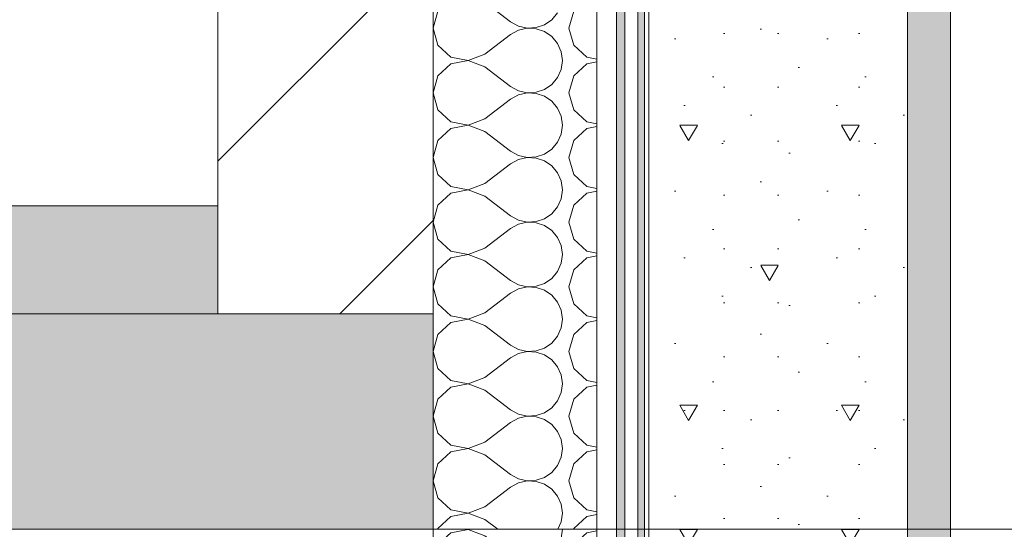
# Model space of a CAD drawing. Header units: millimetres. Extents: x -7244646 to -5701154, y 5723682 to 6071635.
# Tile 360 of 656: x -6357556 to -6356643, y 5768759 to 5769232. Entities that reach past the tile are written whole.
import ezdxf

# ---------------------------------------------------------------- set-up
doc = ezdxf.new("R2010")
doc.units = ezdxf.units.MM
doc.header["$MEASUREMENT"] = 0
doc.set_wipeout_variables(frame=1)
doc.linetypes.add('Wipeout_Contour', pattern=[1000, 0, -1000])
for name, color, linetype, lineweight in [('0_Ном._пера__1', 7, 'Continuous', 0), ('0_Ном._пера__120', 7, 'Continuous', 0), ('0_Ном._пера__141', 7, 'Continuous', 5), ('0_Ном._пера__2', 8, 'Continuous', 15), ('0_Ном._пера__21', 7, 'Continuous', 5)]:
    doc.layers.add(name, color=color, linetype=linetype, lineweight=lineweight)
doc.layers.add('0_Ном._пера__166', color=7, linetype='Continuous', lineweight=5, true_color=0x97cbff)

# ---------------------------------------------------------------- blocks, each defined once
blk = doc.blocks.new('*X258', base_point=(-7387333.12, 5739809.18))
at = {"layer": '0_Ном._пера__1', "color": 7, "linetype": 'Continuous', "lineweight": 0}
for p, q in [((-6357140.06, 5768759.06), (-6357156.17, 5768756.01)), ((-6357124.75, 5768753.18), (-6357140.06, 5768759.06)), ((-6357053.89, 5768750.98), (-6357052.75, 5768759.18)), ((-6357156.17, 5768756.01), (-6357168.27, 5768744.95)), ((-6357124.75, 5768753.18), (-6357100.75, 5768735.18)), ((-6357057.23, 5768743.41), (-6357053.89, 5768750.98)), ((-6357030.17, 5768756.01), (-6357042.27, 5768744.95)), ((-6357020.66, 5768757.81), (-6357030.17, 5768756.01)), ((-6357168.27, 5768744.95), (-6357172.75, 5768729.18)), ((-6357062.51, 5768737.03), (-6357057.23, 5768743.41)), ((-6357042.27, 5768744.95), (-6357046.75, 5768729.18)), ((-6357100.75, 5768735.18), (-6357093.51, 5768731.17)), ((-6357077.18, 5768729.7), (-6357069.34, 5768732.35)), ((-6357069.34, 5768732.35), (-6357062.51, 5768737.03)), ((-6357172.75, 5768729.18), (-6357168.27, 5768713.41)), ((-6357124.75, 5768705.18), (-6357100.75, 5768723.18)), ((-6357093.51, 5768727.19), (-6357100.75, 5768723.18)), ((-6357093.51, 5768731.17), (-6357085.45, 5768729.3)), ((-6357085.45, 5768729.06), (-6357093.51, 5768727.19)), ((-6357085.45, 5768729.3), (-6357077.18, 5768729.7)), ((-6357077.18, 5768728.66), (-6357085.45, 5768729.06)), ((-6357069.34, 5768726.01), (-6357077.18, 5768728.66)), ((-6357062.51, 5768721.33), (-6357069.34, 5768726.01)), ((-6357046.75, 5768729.18), (-6357042.27, 5768713.41)), ((-6357168.27, 5768713.41), (-6357156.17, 5768702.35)), ((-6357057.23, 5768714.95), (-6357062.51, 5768721.33)), ((-6357053.89, 5768707.38), (-6357057.23, 5768714.95)), ((-6357042.27, 5768713.41), (-6357030.17, 5768702.35)), ((-6357140.06, 5768699.3), (-6357124.75, 5768705.18)), ((-6357052.75, 5768699.18), (-6357053.89, 5768707.38)), ((-6357156.17, 5768696.01), (-6357168.27, 5768684.95)), ((-6357156.17, 5768702.35), (-6357140.06, 5768699.3)), ((-6357140.06, 5768699.06), (-6357156.17, 5768696.01)), ((-6357124.75, 5768693.18), (-6357140.06, 5768699.06)), ((-6357053.89, 5768690.98), (-6357052.75, 5768699.18)), ((-6357030.17, 5768696.01), (-6357042.27, 5768684.95)), ((-6357030.17, 5768702.35), (-6357020.66, 5768700.55)), ((-6357020.66, 5768697.81), (-6357030.17, 5768696.01)), ((-6357124.75, 5768693.18), (-6357100.75, 5768675.18)), ((-6357057.23, 5768683.41), (-6357053.89, 5768690.98)), ((-6357168.27, 5768684.95), (-6357172.75, 5768669.18)), ((-6357069.34, 5768672.35), (-6357062.51, 5768677.03)), ((-6357062.51, 5768677.03), (-6357057.23, 5768683.41)), ((-6357042.27, 5768684.95), (-6357046.75, 5768669.18)), ((-6357172.75, 5768669.18), (-6357168.27, 5768653.41)), ((-6357100.75, 5768675.18), (-6357093.51, 5768671.17)), ((-6357093.51, 5768671.17), (-6357085.45, 5768669.3)), ((-6357085.45, 5768669.06), (-6357093.51, 5768667.19)), ((-6357085.45, 5768669.3), (-6357077.18, 5768669.7)), ((-6357077.18, 5768668.66), (-6357085.45, 5768669.06)), ((-6357077.18, 5768669.7), (-6357069.34, 5768672.35)), ((-6357069.34, 5768666.01), (-6357077.18, 5768668.66)), ((-6357046.75, 5768669.18), (-6357042.27, 5768653.41)), ((-6357124.75, 5768645.18), (-6357100.75, 5768663.18)), ((-6357093.51, 5768667.19), (-6357100.75, 5768663.18)), ((-6357062.51, 5768661.33), (-6357069.34, 5768666.01)), ((-6357057.23, 5768654.95), (-6357062.51, 5768661.33)), ((-6357168.27, 5768653.41), (-6357156.17, 5768642.35)), ((-6357053.89, 5768647.38), (-6357057.23, 5768654.95)), ((-6357042.27, 5768653.41), (-6357030.17, 5768642.35)), ((-6357156.17, 5768642.35), (-6357140.06, 5768639.3)), ((-6357140.06, 5768639.3), (-6357124.75, 5768645.18)), ((-6357052.75, 5768639.18), (-6357053.89, 5768647.38)), ((-6357030.17, 5768642.35), (-6357020.66, 5768640.55)), ((-6357156.17, 5768636.01), (-6357168.27, 5768624.95)), ((-6357140.06, 5768639.06), (-6357156.17, 5768636.01)), ((-6357124.75, 5768633.18), (-6357140.06, 5768639.06)), ((-6357124.75, 5768633.18), (-6357100.75, 5768615.18)), ((-6357057.23, 5768623.41), (-6357053.89, 5768630.98)), ((-6357053.89, 5768630.98), (-6357052.75, 5768639.18)), ((-6357030.17, 5768636.01), (-6357042.27, 5768624.95)), ((-6357020.66, 5768637.81), (-6357030.17, 5768636.01)), ((-6357168.27, 5768624.95), (-6357172.75, 5768609.18)), ((-6357062.51, 5768617.03), (-6357057.23, 5768623.41)), ((-6357042.27, 5768624.95), (-6357046.75, 5768609.18)), ((-6357100.75, 5768615.18), (-6357093.51, 5768611.17)), ((-6357069.34, 5768612.35), (-6357062.51, 5768617.03)), ((-6357172.75, 5768609.18), (-6357168.27, 5768593.41)), ((-6357093.51, 5768607.19), (-6357100.75, 5768603.18)), ((-6357093.51, 5768611.17), (-6357085.45, 5768609.3)), ((-6357085.45, 5768609.06), (-6357093.51, 5768607.19)), ((-6357085.45, 5768609.3), (-6357077.18, 5768609.7)), ((-6357077.18, 5768608.66), (-6357085.45, 5768609.06)), ((-6357077.18, 5768609.7), (-6357069.34, 5768612.35)), ((-6357069.34, 5768606.01), (-6357077.18, 5768608.66)), ((-6357062.51, 5768601.33), (-6357069.34, 5768606.01)), ((-6357046.75, 5768609.18), (-6357042.27, 5768593.41)), ((-6357124.75, 5768585.18), (-6357100.75, 5768603.18)), ((-6357057.23, 5768594.95), (-6357062.51, 5768601.33)), ((-6357053.89, 5768587.38), (-6357057.23, 5768594.95)), ((-6357168.27, 5768593.41), (-6357156.17, 5768582.35)), ((-6357140.06, 5768579.3), (-6357124.75, 5768585.18)), ((-6357052.75, 5768579.18), (-6357053.89, 5768587.38)), ((-6357042.27, 5768593.41), (-6357030.17, 5768582.35)), ((-6357156.17, 5768576.01), (-6357168.27, 5768564.95)), ((-6357156.17, 5768582.35), (-6357140.06, 5768579.3)), ((-6357140.06, 5768579.06), (-6357156.17, 5768576.01)), ((-6357124.75, 5768573.18), (-6357140.06, 5768579.06)), ((-6357053.89, 5768570.98), (-6357052.75, 5768579.18)), ((-6357030.17, 5768576.01), (-6357042.27, 5768564.95)), ((-6357030.17, 5768582.35), (-6357020.66, 5768580.55)), ((-6357020.66, 5768577.81), (-6357030.17, 5768576.01)), ((-6357124.75, 5768573.18), (-6357100.75, 5768555.18)), ((-6357057.23, 5768563.41), (-6357053.89, 5768570.98)), ((-6357168.27, 5768564.95), (-6357172.75, 5768549.18)), ((-6357062.51, 5768557.03), (-6357057.23, 5768563.41)), ((-6357042.27, 5768564.95), (-6357046.75, 5768549.18)), ((-6357172.75, 5768549.18), (-6357168.27, 5768533.41)), ((-6357100.75, 5768555.18), (-6357093.51, 5768551.17)), ((-6357093.51, 5768551.17), (-6357085.45, 5768549.3)), ((-6357085.45, 5768549.06), (-6357093.51, 5768547.19)), ((-6357085.45, 5768549.3), (-6357077.18, 5768549.7)), ((-6357077.18, 5768548.66), (-6357085.45, 5768549.06)), ((-6357077.18, 5768549.7), (-6357069.34, 5768552.35)), ((-6357069.34, 5768546.01), (-6357077.18, 5768548.66)), ((-6357069.34, 5768552.35), (-6357062.51, 5768557.03)), ((-6357046.75, 5768549.18), (-6357042.27, 5768533.41)), ((-6357124.75, 5768525.18), (-6357100.75, 5768543.18)), ((-6357093.51, 5768547.19), (-6357100.75, 5768543.18)), ((-6357062.51, 5768541.33), (-6357069.34, 5768546.01)), ((-6357057.23, 5768534.95), (-6357062.51, 5768541.33)), ((-6357168.27, 5768533.41), (-6357156.17, 5768522.35)), ((-6357053.89, 5768527.38), (-6357057.23, 5768534.95)), ((-6357042.27, 5768533.41), (-6357030.17, 5768522.35)), ((-6357156.17, 5768522.35), (-6357140.06, 5768519.3)), ((-6357140.06, 5768519.3), (-6357124.75, 5768525.18)), ((-6357052.75, 5768519.18), (-6357053.89, 5768527.38)), ((-6357030.17, 5768522.35), (-6357020.66, 5768520.55)), ((-6357156.17, 5768516.01), (-6357168.27, 5768504.95)), ((-6357140.06, 5768519.06), (-6357156.17, 5768516.01)), ((-6357124.75, 5768513.18), (-6357140.06, 5768519.06)), ((-6357124.75, 5768513.18), (-6357100.75, 5768495.18)), ((-6357053.89, 5768510.98), (-6357052.75, 5768519.18)), ((-6357030.17, 5768516.01), (-6357042.27, 5768504.95)), ((-6357020.66, 5768517.81), (-6357030.17, 5768516.01)), ((-6357168.27, 5768504.95), (-6357172.75, 5768489.18)), ((-6357062.51, 5768497.03), (-6357057.23, 5768503.41)), ((-6357057.23, 5768503.41), (-6357053.89, 5768510.98)), ((-6357042.27, 5768504.95), (-6357046.75, 5768489.18)), ((-6357100.75, 5768495.18), (-6357093.51, 5768491.17)), ((-6357069.34, 5768492.35), (-6357062.51, 5768497.03)), ((-6357172.75, 5768489.18), (-6357168.27, 5768473.41)), ((-6357093.51, 5768487.19), (-6357100.75, 5768483.18)), ((-6357093.51, 5768491.17), (-6357085.45, 5768489.3)), ((-6357085.45, 5768489.06), (-6357093.51, 5768487.19)), ((-6357085.45, 5768489.3), (-6357077.18, 5768489.7)), ((-6357077.18, 5768488.66), (-6357085.45, 5768489.06)), ((-6357077.18, 5768489.7), (-6357069.34, 5768492.35)), ((-6357069.34, 5768486.01), (-6357077.18, 5768488.66)), ((-6357062.51, 5768481.33), (-6357069.34, 5768486.01)), ((-6357046.75, 5768489.18), (-6357042.27, 5768473.41)), ((-6357124.75, 5768465.18), (-6357100.75, 5768483.18)), ((-6357057.23, 5768474.95), (-6357062.51, 5768481.33)), ((-6357168.27, 5768473.41), (-6357156.17, 5768462.35)), ((-6357053.89, 5768467.38), (-6357057.23, 5768474.95)), ((-6357052.75, 5768459.18), (-6357053.89, 5768467.38)), ((-6357042.27, 5768473.41), (-6357030.17, 5768462.35)), ((-6357156.17, 5768462.35), (-6357140.06, 5768459.3)), ((-6357140.06, 5768459.3), (-6357124.75, 5768465.18)), ((-6357030.17, 5768462.35), (-6357020.66, 5768460.55))]:
    blk.add_line(p, q, dxfattribs=at)
blk = doc.blocks.new('Штриховка_57_3', base_point=(-7387333.12, 5739809.18))
at = {"color": 254, "linetype": 'Wipeout_Contour', "lineweight": 0, "ltscale": 34337042.48236302}
blk.add_wipeout([(-6357172.75, 5768759.18), (-6357172.75, 5768459.18), (-6357020.66, 5768459.18), (-6357020.66, 5768759.18)], dxfattribs=at)
at = {"layer": '0_Ном._пера__1', "color": 7, "linetype": 'Continuous', "lineweight": 0, "flags": 128}
blk.add_lwpolyline([(-6357172.75, 5768759.18), (-6357172.75, 5768459.18), (-6357020.66, 5768459.18), (-6357020.66, 5768759.18)], close=True, dxfattribs=at)
at = {"layer": '0_Ном._пера__1', "color": 7, "linetype": 'Continuous', "lineweight": 0}
blk.add_blockref('*X258', (-7387333.12, 5739809.18), dxfattribs=at)
blk = doc.blocks.new('*X268', base_point=(-7387333.12, 5739809.18))
at = {"layer": '0_Ном._пера__1', "color": 7, "linetype": 'Continuous', "lineweight": 0}
for p, q in [((-6357124.75, 5769248.18), (-6357100.75, 5769230.18)), ((-6357168.27, 5769239.95), (-6357172.75, 5769224.18)), ((-6357062.51, 5769232.03), (-6357057.23, 5769238.41)), ((-6357042.27, 5769239.95), (-6357046.75, 5769224.18)), ((-6357100.75, 5769230.18), (-6357093.51, 5769226.17)), ((-6357093.51, 5769226.17), (-6357085.45, 5769224.3)), ((-6357085.45, 5769224.3), (-6357077.18, 5769224.7)), ((-6357077.18, 5769224.7), (-6357069.34, 5769227.35)), ((-6357069.34, 5769227.35), (-6357062.51, 5769232.03)), ((-6357172.75, 5769224.18), (-6357168.27, 5769208.41)), ((-6357124.75, 5769200.18), (-6357100.75, 5769218.18)), ((-6357093.51, 5769222.19), (-6357100.75, 5769218.18)), ((-6357085.45, 5769224.06), (-6357093.51, 5769222.19)), ((-6357077.18, 5769223.66), (-6357085.45, 5769224.06)), ((-6357069.34, 5769221.01), (-6357077.18, 5769223.66)), ((-6357062.51, 5769216.33), (-6357069.34, 5769221.01)), ((-6357057.23, 5769209.95), (-6357062.51, 5769216.33)), ((-6357046.75, 5769224.18), (-6357042.27, 5769208.41)), ((-6357168.27, 5769208.41), (-6357156.17, 5769197.35)), ((-6357053.89, 5769202.38), (-6357057.23, 5769209.95)), ((-6357042.27, 5769208.41), (-6357030.17, 5769197.35)), ((-6357156.17, 5769197.35), (-6357140.06, 5769194.3)), ((-6357140.06, 5769194.3), (-6357124.75, 5769200.18)), ((-6357052.75, 5769194.18), (-6357053.89, 5769202.38)), ((-6357030.17, 5769197.35), (-6357020.66, 5769195.55)), ((-6357156.17, 5769191.01), (-6357168.27, 5769179.95)), ((-6357140.06, 5769194.06), (-6357156.17, 5769191.01)), ((-6357124.75, 5769188.18), (-6357140.06, 5769194.06)), ((-6357124.75, 5769188.18), (-6357100.75, 5769170.18)), ((-6357053.89, 5769185.98), (-6357052.75, 5769194.18)), ((-6357030.17, 5769191.01), (-6357042.27, 5769179.95)), ((-6357020.66, 5769192.81), (-6357030.17, 5769191.01)), ((-6357168.27, 5769179.95), (-6357172.75, 5769164.18)), ((-6357057.23, 5769178.41), (-6357053.89, 5769185.98)), ((-6357042.27, 5769179.95), (-6357046.75, 5769164.18)), ((-6357100.75, 5769170.18), (-6357093.51, 5769166.17)), ((-6357069.34, 5769167.35), (-6357062.51, 5769172.03)), ((-6357062.51, 5769172.03), (-6357057.23, 5769178.41)), ((-6357172.75, 5769164.18), (-6357168.27, 5769148.41)), ((-6357093.51, 5769162.19), (-6357100.75, 5769158.18)), ((-6357093.51, 5769166.17), (-6357085.45, 5769164.3)), ((-6357085.45, 5769164.06), (-6357093.51, 5769162.19)), ((-6357085.45, 5769164.3), (-6357077.18, 5769164.7)), ((-6357077.18, 5769163.66), (-6357085.45, 5769164.06)), ((-6357077.18, 5769164.7), (-6357069.34, 5769167.35)), ((-6357069.34, 5769161.01), (-6357077.18, 5769163.66)), ((-6357062.51, 5769156.33), (-6357069.34, 5769161.01)), ((-6357046.75, 5769164.18), (-6357042.27, 5769148.41)), ((-6357124.75, 5769140.18), (-6357100.75, 5769158.18)), ((-6357057.23, 5769149.95), (-6357062.51, 5769156.33)), ((-6357168.27, 5769148.41), (-6357156.17, 5769137.35)), ((-6357053.89, 5769142.38), (-6357057.23, 5769149.95)), ((-6357052.75, 5769134.18), (-6357053.89, 5769142.38)), ((-6357042.27, 5769148.41), (-6357030.17, 5769137.35)), ((-6357156.17, 5769137.35), (-6357140.06, 5769134.3)), ((-6357140.06, 5769134.06), (-6357156.17, 5769131.01)), ((-6357140.06, 5769134.3), (-6357124.75, 5769140.18)), ((-6357124.75, 5769128.18), (-6357140.06, 5769134.06)), ((-6357053.89, 5769125.98), (-6357052.75, 5769134.18)), ((-6357030.17, 5769137.35), (-6357020.66, 5769135.55)), ((-6357156.17, 5769131.01), (-6357168.27, 5769119.95)), ((-6357124.75, 5769128.18), (-6357100.75, 5769110.18)), ((-6357057.23, 5769118.41), (-6357053.89, 5769125.98)), ((-6357030.17, 5769131.01), (-6357042.27, 5769119.95)), ((-6357020.66, 5769132.81), (-6357030.17, 5769131.01)), ((-6357168.27, 5769119.95), (-6357172.75, 5769104.18)), ((-6357062.51, 5769112.03), (-6357057.23, 5769118.41)), ((-6357042.27, 5769119.95), (-6357046.75, 5769104.18)), ((-6357100.75, 5769110.18), (-6357093.51, 5769106.17)), ((-6357093.51, 5769106.17), (-6357085.45, 5769104.3)), ((-6357077.18, 5769104.7), (-6357069.34, 5769107.35)), ((-6357069.34, 5769107.35), (-6357062.51, 5769112.03)), ((-6357172.75, 5769104.18), (-6357168.27, 5769088.41)), ((-6357124.75, 5769080.18), (-6357100.75, 5769098.18)), ((-6357093.51, 5769102.19), (-6357100.75, 5769098.18)), ((-6357085.45, 5769104.06), (-6357093.51, 5769102.19)), ((-6357085.45, 5769104.3), (-6357077.18, 5769104.7)), ((-6357077.18, 5769103.66), (-6357085.45, 5769104.06)), ((-6357069.34, 5769101.01), (-6357077.18, 5769103.66)), ((-6357062.51, 5769096.33), (-6357069.34, 5769101.01)), ((-6357046.75, 5769104.18), (-6357042.27, 5769088.41)), ((-6357168.27, 5769088.41), (-6357156.17, 5769077.35)), ((-6357057.23, 5769089.95), (-6357062.51, 5769096.33)), ((-6357053.89, 5769082.38), (-6357057.23, 5769089.95)), ((-6357042.27, 5769088.41), (-6357030.17, 5769077.35)), ((-6357140.06, 5769074.3), (-6357124.75, 5769080.18)), ((-6357052.75, 5769074.18), (-6357053.89, 5769082.38)), ((-6357156.17, 5769071.01), (-6357168.27, 5769059.95)), ((-6357156.17, 5769077.35), (-6357140.06, 5769074.3)), ((-6357140.06, 5769074.06), (-6357156.17, 5769071.01)), ((-6357124.75, 5769068.18), (-6357140.06, 5769074.06)), ((-6357053.89, 5769065.98), (-6357052.75, 5769074.18)), ((-6357030.17, 5769071.01), (-6357042.27, 5769059.95)), ((-6357030.17, 5769077.35), (-6357020.66, 5769075.55)), ((-6357020.66, 5769072.81), (-6357030.17, 5769071.01)), ((-6357124.75, 5769068.18), (-6357100.75, 5769050.18)), ((-6357057.23, 5769058.41), (-6357053.89, 5769065.98)), ((-6357168.27, 5769059.95), (-6357172.75, 5769044.18)), ((-6357069.34, 5769047.35), (-6357062.51, 5769052.03)), ((-6357062.51, 5769052.03), (-6357057.23, 5769058.41)), ((-6357042.27, 5769059.95), (-6357046.75, 5769044.18)), ((-6357172.75, 5769044.18), (-6357168.27, 5769028.41)), ((-6357100.75, 5769050.18), (-6357093.51, 5769046.17)), ((-6357093.51, 5769042.19), (-6357100.75, 5769038.18)), ((-6357093.51, 5769046.17), (-6357085.45, 5769044.3)), ((-6357085.45, 5769044.06), (-6357093.51, 5769042.19)), ((-6357085.45, 5769044.3), (-6357077.18, 5769044.7)), ((-6357077.18, 5769043.66), (-6357085.45, 5769044.06)), ((-6357077.18, 5769044.7), (-6357069.34, 5769047.35)), ((-6357069.34, 5769041.01), (-6357077.18, 5769043.66)), ((-6357046.75, 5769044.18), (-6357042.27, 5769028.41)), ((-6357124.75, 5769020.18), (-6357100.75, 5769038.18)), ((-6357062.51, 5769036.33), (-6357069.34, 5769041.01)), ((-6357057.23, 5769029.95), (-6357062.51, 5769036.33)), ((-6357168.27, 5769028.41), (-6357156.17, 5769017.35)), ((-6357053.89, 5769022.38), (-6357057.23, 5769029.95)), ((-6357042.27, 5769028.41), (-6357030.17, 5769017.35)), ((-6357156.17, 5769017.35), (-6357140.06, 5769014.3)), ((-6357140.06, 5769014.3), (-6357124.75, 5769020.18)), ((-6357052.75, 5769014.18), (-6357053.89, 5769022.38)), ((-6357030.17, 5769017.35), (-6357020.66, 5769015.55)), ((-6357156.17, 5769011.01), (-6357168.27, 5768999.95)), ((-6357140.06, 5769014.06), (-6357156.17, 5769011.01)), ((-6357124.75, 5769008.18), (-6357140.06, 5769014.06)), ((-6357124.75, 5769008.18), (-6357100.75, 5768990.18)), ((-6357057.23, 5768998.41), (-6357053.89, 5769005.98)), ((-6357053.89, 5769005.98), (-6357052.75, 5769014.18)), ((-6357030.17, 5769011.01), (-6357042.27, 5768999.95)), ((-6357020.66, 5769012.81), (-6357030.17, 5769011.01)), ((-6357168.27, 5768999.95), (-6357172.75, 5768984.18)), ((-6357062.51, 5768992.03), (-6357057.23, 5768998.41)), ((-6357042.27, 5768999.95), (-6357046.75, 5768984.18)), ((-6357100.75, 5768990.18), (-6357093.51, 5768986.17)), ((-6357077.18, 5768984.7), (-6357069.34, 5768987.35)), ((-6357069.34, 5768987.35), (-6357062.51, 5768992.03)), ((-6357172.75, 5768984.18), (-6357168.27, 5768968.41)), ((-6357124.75, 5768960.18), (-6357100.75, 5768978.18)), ((-6357093.51, 5768982.19), (-6357100.75, 5768978.18)), ((-6357093.51, 5768986.17), (-6357085.45, 5768984.3)), ((-6357085.45, 5768984.06), (-6357093.51, 5768982.19)), ((-6357085.45, 5768984.3), (-6357077.18, 5768984.7)), ((-6357077.18, 5768983.66), (-6357085.45, 5768984.06)), ((-6357069.34, 5768981.01), (-6357077.18, 5768983.66)), ((-6357062.51, 5768976.33), (-6357069.34, 5768981.01)), ((-6357046.75, 5768984.18), (-6357042.27, 5768968.41)), ((-6357057.23, 5768969.95), (-6357062.51, 5768976.33)), ((-6357053.89, 5768962.38), (-6357057.23, 5768969.95)), ((-6357168.27, 5768968.41), (-6357156.17, 5768957.35)), ((-6357140.06, 5768954.3), (-6357124.75, 5768960.18)), ((-6357052.75, 5768954.18), (-6357053.89, 5768962.38)), ((-6357042.27, 5768968.41), (-6357030.17, 5768957.35)), ((-6357156.17, 5768951.01), (-6357168.27, 5768939.95)), ((-6357156.17, 5768957.35), (-6357140.06, 5768954.3)), ((-6357140.06, 5768954.06), (-6357156.17, 5768951.01)), ((-6357124.75, 5768948.18), (-6357140.06, 5768954.06)), ((-6357053.89, 5768945.98), (-6357052.75, 5768954.18)), ((-6357030.17, 5768951.01), (-6357042.27, 5768939.95)), ((-6357030.17, 5768957.35), (-6357020.66, 5768955.55)), ((-6357020.66, 5768952.81), (-6357030.17, 5768951.01)), ((-6357124.75, 5768948.18), (-6357100.75, 5768930.18)), ((-6357057.23, 5768938.41), (-6357053.89, 5768945.98)), ((-6357168.27, 5768939.95), (-6357172.75, 5768924.18)), ((-6357062.51, 5768932.03), (-6357057.23, 5768938.41)), ((-6357042.27, 5768939.95), (-6357046.75, 5768924.18)), ((-6357172.75, 5768924.18), (-6357168.27, 5768908.41)), ((-6357100.75, 5768930.18), (-6357093.51, 5768926.17)), ((-6357093.51, 5768926.17), (-6357085.45, 5768924.3)), ((-6357085.45, 5768924.06), (-6357093.51, 5768922.19)), ((-6357085.45, 5768924.3), (-6357077.18, 5768924.7)), ((-6357077.18, 5768923.66), (-6357085.45, 5768924.06)), ((-6357077.18, 5768924.7), (-6357069.34, 5768927.35)), ((-6357069.34, 5768921.01), (-6357077.18, 5768923.66)), ((-6357069.34, 5768927.35), (-6357062.51, 5768932.03)), ((-6357046.75, 5768924.18), (-6357042.27, 5768908.41)), ((-6357124.75, 5768900.18), (-6357100.75, 5768918.18)), ((-6357093.51, 5768922.19), (-6357100.75, 5768918.18)), ((-6357062.51, 5768916.33), (-6357069.34, 5768921.01)), ((-6357057.23, 5768909.95), (-6357062.51, 5768916.33)), ((-6357168.27, 5768908.41), (-6357156.17, 5768897.35)), ((-6357053.89, 5768902.38), (-6357057.23, 5768909.95)), ((-6357042.27, 5768908.41), (-6357030.17, 5768897.35)), ((-6357156.17, 5768897.35), (-6357140.06, 5768894.3)), ((-6357140.06, 5768894.3), (-6357124.75, 5768900.18)), ((-6357052.75, 5768894.18), (-6357053.89, 5768902.38)), ((-6357030.17, 5768897.35), (-6357020.66, 5768895.55)), ((-6357156.17, 5768891.01), (-6357168.27, 5768879.95)), ((-6357140.06, 5768894.06), (-6357156.17, 5768891.01)), ((-6357124.75, 5768888.18), (-6357140.06, 5768894.06)), ((-6357124.75, 5768888.18), (-6357100.75, 5768870.18)), ((-6357053.89, 5768885.98), (-6357052.75, 5768894.18)), ((-6357030.17, 5768891.01), (-6357042.27, 5768879.95)), ((-6357020.66, 5768892.81), (-6357030.17, 5768891.01)), ((-6357168.27, 5768879.95), (-6357172.75, 5768864.18)), ((-6357062.51, 5768872.03), (-6357057.23, 5768878.41)), ((-6357057.23, 5768878.41), (-6357053.89, 5768885.98)), ((-6357042.27, 5768879.95), (-6357046.75, 5768864.18)), ((-6357100.75, 5768870.18), (-6357093.51, 5768866.17)), ((-6357069.34, 5768867.35), (-6357062.51, 5768872.03)), ((-6357172.75, 5768864.18), (-6357168.27, 5768848.41)), ((-6357093.51, 5768862.19), (-6357100.75, 5768858.18)), ((-6357093.51, 5768866.17), (-6357085.45, 5768864.3)), ((-6357085.45, 5768864.06), (-6357093.51, 5768862.19)), ((-6357085.45, 5768864.3), (-6357077.18, 5768864.7)), ((-6357077.18, 5768863.66), (-6357085.45, 5768864.06)), ((-6357077.18, 5768864.7), (-6357069.34, 5768867.35)), ((-6357069.34, 5768861.01), (-6357077.18, 5768863.66)), ((-6357062.51, 5768856.33), (-6357069.34, 5768861.01)), ((-6357046.75, 5768864.18), (-6357042.27, 5768848.41)), ((-6357124.75, 5768840.18), (-6357100.75, 5768858.18)), ((-6357057.23, 5768849.95), (-6357062.51, 5768856.33)), ((-6357053.89, 5768842.38), (-6357057.23, 5768849.95)), ((-6357168.27, 5768848.41), (-6357156.17, 5768837.35)), ((-6357052.75, 5768834.18), (-6357053.89, 5768842.38)), ((-6357042.27, 5768848.41), (-6357030.17, 5768837.35)), ((-6357156.17, 5768837.35), (-6357140.06, 5768834.3)), ((-6357140.06, 5768834.06), (-6357156.17, 5768831.01)), ((-6357140.06, 5768834.3), (-6357124.75, 5768840.18)), ((-6357124.75, 5768828.18), (-6357140.06, 5768834.06)), ((-6357053.89, 5768825.98), (-6357052.75, 5768834.18)), ((-6357030.17, 5768837.35), (-6357020.66, 5768835.55)), ((-6357020.66, 5768832.81), (-6357030.17, 5768831.01)), ((-6357156.17, 5768831.01), (-6357168.27, 5768819.95)), ((-6357124.75, 5768828.18), (-6357100.75, 5768810.18)), ((-6357057.23, 5768818.41), (-6357053.89, 5768825.98)), ((-6357030.17, 5768831.01), (-6357042.27, 5768819.95)), ((-6357168.27, 5768819.95), (-6357172.75, 5768804.18)), ((-6357062.51, 5768812.03), (-6357057.23, 5768818.41)), ((-6357042.27, 5768819.95), (-6357046.75, 5768804.18)), ((-6357100.75, 5768810.18), (-6357093.51, 5768806.17)), ((-6357093.51, 5768806.17), (-6357085.45, 5768804.3)), ((-6357085.45, 5768804.3), (-6357077.18, 5768804.7)), ((-6357077.18, 5768804.7), (-6357069.34, 5768807.35)), ((-6357069.34, 5768807.35), (-6357062.51, 5768812.03)), ((-6357172.75, 5768804.18), (-6357168.27, 5768788.41)), ((-6357124.75, 5768780.18), (-6357100.75, 5768798.18)), ((-6357093.51, 5768802.19), (-6357100.75, 5768798.18)), ((-6357085.45, 5768804.06), (-6357093.51, 5768802.19)), ((-6357077.18, 5768803.66), (-6357085.45, 5768804.06)), ((-6357069.34, 5768801.01), (-6357077.18, 5768803.66)), ((-6357062.51, 5768796.33), (-6357069.34, 5768801.01)), ((-6357057.23, 5768789.95), (-6357062.51, 5768796.33)), ((-6357046.75, 5768804.18), (-6357042.27, 5768788.41)), ((-6357168.27, 5768788.41), (-6357156.17, 5768777.35)), ((-6357053.89, 5768782.38), (-6357057.23, 5768789.95)), ((-6357042.27, 5768788.41), (-6357030.17, 5768777.35)), ((-6357156.17, 5768777.35), (-6357140.06, 5768774.3)), ((-6357140.06, 5768774.3), (-6357124.75, 5768780.18)), ((-6357052.75, 5768774.18), (-6357053.89, 5768782.38)), ((-6357030.17, 5768777.35), (-6357020.66, 5768775.55)), ((-6357156.17, 5768771.01), (-6357168.27, 5768759.95)), ((-6357140.06, 5768774.06), (-6357156.17, 5768771.01)), ((-6357124.75, 5768768.18), (-6357140.06, 5768774.06)), ((-6357124.75, 5768768.18), (-6357112.75, 5768759.18)), ((-6357053.89, 5768765.98), (-6357052.75, 5768774.18)), ((-6357030.17, 5768771.01), (-6357042.27, 5768759.95)), ((-6357020.66, 5768772.81), (-6357030.17, 5768771.01)), ((-6357168.27, 5768759.95), (-6357168.49, 5768759.18)), ((-6357056.89, 5768759.18), (-6357053.89, 5768765.98)), ((-6357042.27, 5768759.95), (-6357042.49, 5768759.18))]:
    blk.add_line(p, q, dxfattribs=at)
blk = doc.blocks.new('Штриховка_62_3', base_point=(-7387333.12, 5739809.18))
at = {"color": 254, "linetype": 'Wipeout_Contour', "lineweight": 0, "ltscale": 34338628.46488275}
blk.add_wipeout([(-6357172.75, 5769639.18), (-6357172.75, 5768759.18), (-6357020.66, 5768759.18), (-6357020.66, 5769639.18)], dxfattribs=at)
at = {"layer": '0_Ном._пера__1', "color": 7, "linetype": 'Continuous', "lineweight": 0, "flags": 128}
blk.add_lwpolyline([(-6357172.75, 5769639.18), (-6357172.75, 5768759.18), (-6357020.66, 5768759.18), (-6357020.66, 5769639.18)], close=True, dxfattribs=at)
at = {"layer": '0_Ном._пера__1', "color": 7, "linetype": 'Continuous', "lineweight": 0}
blk.add_blockref('*X268', (-7387333.12, 5739809.18), dxfattribs=at)

msp = doc.modelspace()

# ---------------------------------------------------------------- hatches: boundary and pattern name
at = {"layer": '0_Ном._пера__1', "linetype": 'Continuous', "lineweight": 0, "true_color": 0x000000}
for points in [[(-6365512.512, 5768959.18), (-6357372.32, 5768959.18), (-6357372.32, 5769059.18), (-6365512.512, 5769059.18)], [(-6356994.657, 5765609.18), (-6356994.657, 5768759.18), (-6357002.657, 5768759.18), (-6357002.657, 5765609.18)], [(-6356976.657, 5765609.18), (-6356976.657, 5768759.18), (-6356982.657, 5768759.18), (-6356982.657, 5765609.18)]]:
    msp.add_hatch(color=18, dxfattribs=at).paths.add_polyline_path(points)
at = {"layer": '0_Ном._пера__166', "linetype": 'Continuous', "lineweight": 0, "true_color": 0x0f1419}
msp.add_hatch(color=168, dxfattribs=at).paths.add_polyline_path([(-6356732.657, 5765609.18), (-6356732.657, 5768759.18), (-6356692.657, 5768759.18), (-6356692.657, 5765609.18)])

# ---------------------------------------------------------------- linework, layer by layer
at = {"layer": '0_Ном._пера__1', "color": 7, "linetype": 'Continuous', "lineweight": 0, "flags": 128}
for points in [[(-6357020.657, 5765609.18), (-6357020.657, 5768759.18), (-6357002.657, 5768759.18), (-6357002.657, 5765609.18)], [(-6356994.657, 5765609.18), (-6356994.657, 5768759.18), (-6357002.657, 5768759.18), (-6357002.657, 5765609.18)], [(-6356994.657, 5765609.18), (-6356994.657, 5768759.18), (-6356982.657, 5768759.18), (-6356982.657, 5765609.18)], [(-6356976.657, 5765609.18), (-6356976.657, 5768759.18), (-6356982.657, 5768759.18), (-6356982.657, 5765609.18)], [(-6356972.657, 5765609.18), (-6356972.657, 5768759.18), (-6356976.657, 5768759.18), (-6356976.657, 5765609.18)], [(-6356732.657, 5765609.18), (-6356732.657, 5768759.18), (-6356692.657, 5768759.18), (-6356692.657, 5765609.18)], [(-6356692.657, 5765609.18), (-6356692.657, 5768759.18), (-6356552.657, 5768759.18), (-6356552.657, 5765609.18)]]:
    msp.add_lwpolyline(points, close=True, dxfattribs=at)
at = {"layer": '0_Ном._пера__120', "color": 7, "linetype": 'Continuous', "lineweight": 0, "flags": 128}
msp.add_lwpolyline([(-6365512.512, 5768959.18), (-6357372.32, 5768959.18), (-6357372.32, 5769059.18), (-6365512.512, 5769059.18)], close=True, dxfattribs=at)

# ---------------------------------------------------------------- next in the draw order: block references
at = {"layer": '0_Ном._пера__1', "color": 7, "linetype": 'Continuous', "lineweight": 0}
msp.add_blockref('Штриховка_57_3', (-7387333.115, 5739809.18), dxfattribs=at)

# ---------------------------------------------------------------- next in the draw order: wipeouts: each hides what was drawn before it
at = {"color": 254, "linetype": 'Wipeout_Contour', "lineweight": 0, "ltscale": 34336319.56847276}
msp.add_wipeout([(-6356732.657, 5768459.18), (-6356972.657, 5768459.18), (-6356972.657, 5768759.18), (-6356732.657, 5768759.18)], dxfattribs=at)

# ---------------------------------------------------------------- next in the draw order: hatches: boundary and pattern name
at = {"layer": '0_Ном._пера__1', "linetype": 'Continuous', "lineweight": 0, "true_color": 0x000000}
msp.add_hatch(color=18, dxfattribs=at).paths.add_polyline_path([(-6356976.657, 5768759.18), (-6356976.657, 5771909.18), (-6356982.657, 5771909.18), (-6356982.657, 5768759.18)])
at = {"layer": '0_Ном._пера__166', "linetype": 'Continuous', "lineweight": 0, "true_color": 0x0f1419}
msp.add_hatch(color=168, dxfattribs=at).paths.add_polyline_path([(-6356732.657, 5768759.18), (-6356732.657, 5771909.18), (-6356692.657, 5771909.18), (-6356692.657, 5768759.18)])
at = {"layer": '0_Ном._пера__2', "linetype": 'Continuous', "lineweight": 15}
h = msp.add_hatch(dxfattribs=at)
h.set_pattern_fill('01_ЦП_СТЯЖКА_1_20_0003', color=8, style=0, pattern_type=2)
h.set_pattern_definition([(180, (-6356852.66, 5768369.18), (0, 259.8), [16.25, -133.75]), (180, (-6356927.66, 5768239.28), (0, 259.81), [16.25, -133.75]), (240, (-6356852.66, 5768369.18), (-225, 129.9), [16.25, -133.75]), (240, (-6357002.66, 5768369.18), (-225, 129.9), [16.25, -133.75]), (300, (-6356868.9, 5768369.18), (225, 129.9), [16.25, -133.75]), (300, (-6357018.9, 5768369.18), (225, 129.9), [16.25, -133.75]), (180, (-6356852.657, 5768344.18), (0, 50), [0, -50, 0, -75]), (225, (-6356877.657, 5768344.18), (-35.3553, 35.3553), [0, -37.5, 0, -62.5])])
h.paths.add_polyline_path([(-6356732.657, 5768459.18), (-6356972.657, 5768459.18), (-6356972.657, 5768759.18), (-6356732.657, 5768759.18)])

# ---------------------------------------------------------------- next in the draw order: linework, layer by layer
at = {"layer": '0_Ном._пера__1', "color": 7, "linetype": 'Continuous', "lineweight": 0, "flags": 128}
for points in [[(-6356976.657, 5768759.18), (-6356976.657, 5771909.18), (-6356982.657, 5771909.18), (-6356982.657, 5768759.18)], [(-6356732.657, 5768759.18), (-6356732.657, 5771909.18), (-6356692.657, 5771909.18), (-6356692.657, 5768759.18)], [(-6356732.657, 5768459.18), (-6356972.657, 5768459.18), (-6356972.657, 5768759.18), (-6356732.657, 5768759.18)]]:
    msp.add_lwpolyline(points, close=True, dxfattribs=at)

# ---------------------------------------------------------------- next in the draw order: wipeouts: each hides what was drawn before it
at = {"color": 254, "linetype": 'Wipeout_Contour', "lineweight": 0, "ltscale": 34341428.06975929}
msp.add_wipeout([(-6357020.657, 5768759.18), (-6357020.657, 5771909.18), (-6357002.657, 5771909.18), (-6357002.657, 5768759.18)], dxfattribs=at)

# ---------------------------------------------------------------- next in the draw order: hatches: boundary and pattern name
at = {"layer": '0_Ном._пера__1', "linetype": 'Continuous', "lineweight": 0, "true_color": 0x000000}
msp.add_hatch(color=18, dxfattribs=at).paths.add_polyline_path([(-6356994.657, 5768759.18), (-6356994.657, 5771909.18), (-6357002.657, 5771909.18), (-6357002.657, 5768759.18)])

# ---------------------------------------------------------------- next in the draw order: linework, layer by layer
at = {"layer": '0_Ном._пера__1', "color": 7, "linetype": 'Continuous', "lineweight": 0, "flags": 128}
for points in [[(-6357020.657, 5768759.18), (-6357020.657, 5771909.18), (-6357002.657, 5771909.18), (-6357002.657, 5768759.18)], [(-6356994.657, 5768759.18), (-6356994.657, 5771909.18), (-6357002.657, 5771909.18), (-6357002.657, 5768759.18)]]:
    msp.add_lwpolyline(points, close=True, dxfattribs=at)

# ---------------------------------------------------------------- next in the draw order: wipeouts: each hides what was drawn before it
at = {"color": 254, "linetype": 'Wipeout_Contour', "lineweight": 0, "ltscale": 34341318.48393495}
msp.add_wipeout([(-6356972.657, 5768759.18), (-6356972.657, 5771909.18), (-6356976.657, 5771909.18), (-6356976.657, 5768759.18)], dxfattribs=at)
at = {"color": 254, "linetype": 'Wipeout_Contour', "lineweight": 0, "ltscale": 34340275.94885669}
msp.add_wipeout([(-6356692.657, 5768759.18), (-6356692.657, 5771909.18), (-6356552.657, 5771909.18), (-6356552.657, 5768759.18)], dxfattribs=at)

# ---------------------------------------------------------------- next in the draw order: linework, layer by layer
at = {"layer": '0_Ном._пера__1', "color": 7, "linetype": 'Continuous', "lineweight": 0, "flags": 128}
for points in [[(-6356972.657, 5768759.18), (-6356972.657, 5771909.18), (-6356976.657, 5771909.18), (-6356976.657, 5768759.18)], [(-6356692.657, 5768759.18), (-6356692.657, 5771909.18), (-6356552.657, 5771909.18), (-6356552.657, 5768759.18)]]:
    msp.add_lwpolyline(points, close=True, dxfattribs=at)

# ---------------------------------------------------------------- next in the draw order: block references
at = {"layer": '0_Ном._пера__1', "color": 7, "linetype": 'Continuous', "lineweight": 0}
msp.add_blockref('Штриховка_62_3', (-7387333.115, 5739809.18), dxfattribs=at)

# ---------------------------------------------------------------- next in the draw order: wipeouts: each hides what was drawn before it
at = {"color": 254, "linetype": 'Wipeout_Contour', "lineweight": 0, "ltscale": 34341359.94858042}
msp.add_wipeout([(-6356994.657, 5768759.18), (-6356994.657, 5771909.18), (-6356982.657, 5771909.18), (-6356982.657, 5768759.18)], dxfattribs=at)

# ---------------------------------------------------------------- next in the draw order: hatches: boundary and pattern name
at = {"layer": '0_Ном._пера__1', "linetype": 'Continuous', "lineweight": 0}
h = msp.add_hatch(dxfattribs=at)
h.set_pattern_fill('БЛОКИ_БЕТОННЫЕ_ЭФФЕКТИВН_7A', style=0, pattern_type=2)
h.set_pattern_definition([(45, (-7387333.12, 5739809.18), (-127.279217, 127.279217), [])])
h.paths.add_polyline_path([(-6357172.753, 5768959.18), (-6357172.753, 5769659.18), (-6357372.32, 5769659.18), (-6357372.32, 5768959.18)])
h = msp.add_hatch(dxfattribs=at)
h.set_pattern_fill('ЖЕЛЕЗОБЕТОН__PROJECT__0003', style=0, pattern_type=2)
h.set_pattern_definition([(45, (-7387333.12, 5739809.18), (-84.852814, 84.852814), []), (45, (-7387375.54, 5739851.61), (-84.852814, 84.852814), [90, -30, 0, -30])])
h.paths.add_polyline_path([(-6374834.353, 5768759.18), (-6357172.753, 5768759.18), (-6357172.753, 5768959.18), (-6374834.353, 5768959.18)])

# ---------------------------------------------------------------- next in the draw order: linework, layer by layer
at = {"layer": '0_Ном._пера__1', "color": 7, "linetype": 'Continuous', "lineweight": 0, "flags": 128}
msp.add_lwpolyline([(-6356994.657, 5768759.18), (-6356994.657, 5771909.18), (-6356982.657, 5771909.18), (-6356982.657, 5768759.18)], close=True, dxfattribs=at)
at = {"layer": '0_Ном._пера__141', "color": 7, "linetype": 'Continuous', "lineweight": 5, "flags": 128}
msp.add_lwpolyline([(-6357172.753, 5768959.18), (-6357172.753, 5769659.18), (-6357372.32, 5769659.18), (-6357372.32, 5768959.18)], close=True, dxfattribs=at)
at = {"layer": '0_Ном._пера__21', "color": 7, "linetype": 'Continuous', "lineweight": 5, "flags": 128}
msp.add_lwpolyline([(-6374834.353, 5768759.18), (-6357172.753, 5768759.18), (-6357172.753, 5768959.18), (-6374834.353, 5768959.18)], close=True, dxfattribs=at)

# ---------------------------------------------------------------- next in the draw order: wipeouts: each hides what was drawn before it
at = {"color": 254, "linetype": 'Wipeout_Contour', "lineweight": 0, "ltscale": 34337905.5842316}
msp.add_wipeout([(-6356732.657, 5768759.18), (-6356972.657, 5768759.18), (-6356972.657, 5769639.18), (-6356732.657, 5769639.18)], dxfattribs=at)

# ---------------------------------------------------------------- next in the draw order: hatches: boundary and pattern name
at = {"layer": '0_Ном._пера__2', "linetype": 'Continuous', "lineweight": 15}
h = msp.add_hatch(dxfattribs=at)
h.set_pattern_fill('01_ЦП_СТЯЖКА_1_20_0003', color=8, style=0, pattern_type=2)
h.set_pattern_definition([(180, (-6356852.66, 5768744.18), (0, 259.81), [16.25, -133.75]), (180, (-6356927.66, 5768614.28), (0, 259.81), [16.25, -133.75]), (240, (-6356852.66, 5768744.18), (-225, 129.904), [16.25, -133.75]), (240, (-6357002.66, 5768744.18), (-225, 129.904), [16.25, -133.75]), (300, (-6356868.9, 5768744.18), (225, 129.904), [16.25, -133.75]), (300, (-6357018.9, 5768744.18), (225, 129.904), [16.25, -133.75]), (180, (-6356852.657, 5768719.18), (0, 50), [0, -50, 0, -75]), (225, (-6356877.657, 5768719.18), (-35.3553, 35.3553), [0, -37.5, 0, -62.5])])
h.paths.add_polyline_path([(-6356732.657, 5768759.18), (-6356972.657, 5768759.18), (-6356972.657, 5769639.18), (-6356732.657, 5769639.18)])

# ---------------------------------------------------------------- next in the draw order: linework, layer by layer
at = {"layer": '0_Ном._пера__1', "color": 7, "linetype": 'Continuous', "lineweight": 0, "flags": 128}
msp.add_lwpolyline([(-6356732.657, 5768759.18), (-6356972.657, 5768759.18), (-6356972.657, 5769639.18), (-6356732.657, 5769639.18)], close=True, dxfattribs=at)

doc.saveas('drawing.dxf')
